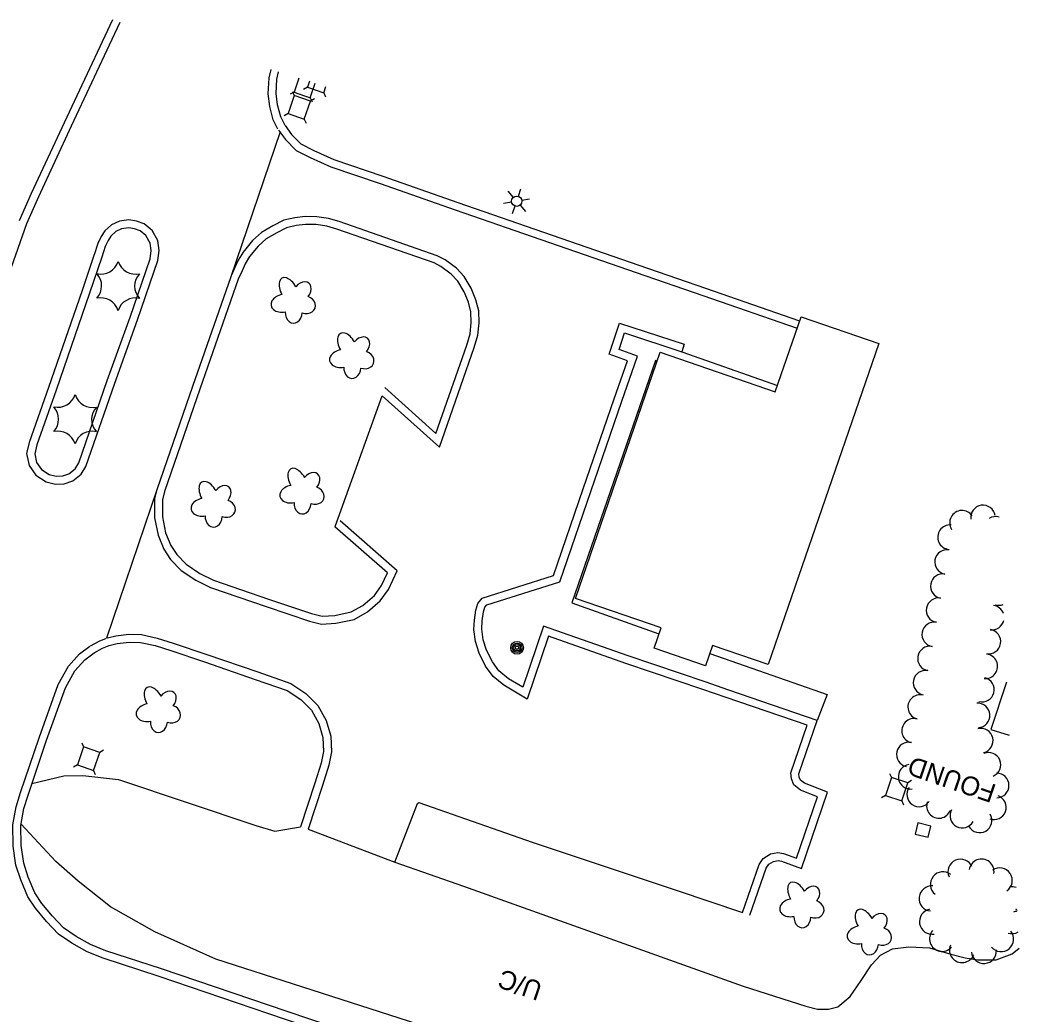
# Model space of a CAD drawing. Extents: x 189384 to 193282, y 256970 to 260388.
# Drawn here: x 192959.1 to 193274.9, y 258429.4 to 258743.6 of the extents above; entities that cross this region are included whole.
import ezdxf

# ---------------------------------------------------------------- set-up
doc = ezdxf.new("R2010")
doc.units = 0
for name, color, linetype in [('E_BLD_Name', 7, 'Continuous'), ('E_BMGRD', 7, 'Continuous'), ('E_DWY', 7, 'Continuous'), ('E_LAND_Vegetation', 7, 'Continuous'), ('E_MISCPROP', 7, 'Continuous'), ('E_MISCPROP_HvyDash', 7, 'Continuous'), ('E_MISCPROP_HvyLine', 7, 'Continuous'), ('E_PATH_Sidewalk', 7, 'Continuous'), ('E_RDWY', 7, 'Continuous'), ('E_UTL_AboveGroundPipe', 7, 'Continuous'), ('Level 21', 7, 'Continuous')]:
    doc.layers.add(name, color=color, linetype=linetype)

# ---------------------------------------------------------------- blocks, each defined once
blk = doc.blocks.new('PED')
at = {"layer": 'E_UTL_AboveGroundPipe'}
for p, q in [((-2.34, 2.71), (-3.29, 3.77)), ((3.06, 2.71), (4.02, 3.77)), ((-3.29, -4.35), (-2.34, -3.29)), ((4.02, -4.35), (3.06, -3.29))]:
    blk.add_line(p, q, dxfattribs=at)
blk.add_lwpolyline([(-2.34, -3.29), (3.06, -3.29), (3.06, 2.71), (-2.34, 2.71)], close=True, dxfattribs=at)
blk = doc.blocks.new('FOUND')
at = {"layer": 'E_BLD_Name'}
blk.add_text('FOUND', height=6, rotation=360, dxfattribs=at).set_placement((0.19, -3))
blk = doc.blocks.new('UCA')
at = {"layer": 'E_BMGRD'}
blk.add_text('U/C', height=6, rotation=359.9999, dxfattribs=at).set_placement((-8.26, -3))
blk = doc.blocks.new('LTP')
at = {"layer": 'E_MISCPROP'}
for p, q in [((-0.78, 1.46), (-1.98, 3.76)), ((0.86, 1.37), (2.22, 3.6)), ((-1.61, 0.09), (-4.22, 0.17)), ((1.66, 0), (4.18, -0.06)), ((-0.86, -1.4), (-2.22, -3.59)), ((0.78, -1.44), (2.02, -3.62))]:
    blk.add_line(p, q, dxfattribs=at)
blk.add_circle((0.02, 0.01), 1.64, dxfattribs=at)
blk = doc.blocks.new('POLE')
at = {"layer": 'E_MISCPROP'}
for radius in [2.02, 1.51, 1.01, 0.504]:
    blk.add_circle((0.03, -0.09), radius, dxfattribs=at)
blk = doc.blocks.new('TREE')
at = {"layer": 'E_LAND_Vegetation'}
for centre, major_axis, ratio in [((-1.07, 3.38), (0.91, -3.32), 0.782863), ((2.88, 1.66), (-3.52, -1.95), 0.691916), ((-3.74, -0.07), (3.29, -0.08), 0.832022), ((-1.48, -3.66), (1.2, 3.24), 0.716896), ((2.54, -2.64), (-3.34, 3.06), 0.560249)]:
    blk.add_ellipse(centre, major_axis=major_axis, ratio=ratio, start_param=1.570796, end_param=4.712389, dxfattribs=at)
blk = doc.blocks.new('PINEL')
at = {"layer": 'E_LAND_Vegetation'}
for centre, start, end in [((-8.23, 7.26), 275.2112, 0.9761), ((2.17, 10.66), 215.2112, 300.9761), ((10.31, 3.35), 155.2112, 240.9761), ((-10.49, -3.45), 335.2112, 60.9761), ((8.05, -7.36), 95.2112, 180.9761), ((-2.35, -10.75), 35.2112, 120.9761)]:
    blk.add_arc(centre, 5.72, start, end, dxfattribs=at)

msp = doc.modelspace()

# ---------------------------------------------------------------- linework, layer by layer
at = {"layer": 'E_DWY'}
for points in [[(193040.86, 258708.77), (193043.02, 258705.78), (193046.4, 258702.38), (193050.86, 258700.08), (193057.41, 258697.16), (193073.02, 258691.87), (193096.65, 258683.56), (193126.53, 258673.21), (193153.92, 258663.74), (193175.01, 258656.45), (193204.76, 258646.13)], [(193042.89, 258710.23), (193044.94, 258707.4), (193047.89, 258704.42), (193051.95, 258702.33), (193058.32, 258699.49), (193073.84, 258694.23), (193097.48, 258685.92), (193127.35, 258675.58), (193154.73, 258666.1), (193175.83, 258658.82), (193205.57, 258648.49)], [(193073.59, 258624.82), (193091.68, 258608.56), (193102.72, 258640.01), (193103.89, 258643.91), (193104.27, 258647.9), (193104.12, 258651.7), (193103.23, 258655.18), (193101.72, 258658.8), (193099.51, 258662.51), (193097.13, 258665.09), (193093.49, 258667.82), (193091.01, 258669.09), (193060.03, 258679.86), (193056.64, 258680.88), (193052.92, 258681.41), (193049.27, 258681.45), (193045.99, 258681.1), (193042.48, 258680.3), (193039.08, 258678.52), (193035.42, 258676.41), (193032.59, 258673.84), (193029.65, 258670.24), (193028.11, 258667.65), (193027.04, 258665.31), (193025.83, 258662.67)], [(193074.44, 258627.42), (193090.57, 258612.92), (193100.34, 258640.78), (193101.42, 258644.4), (193101.77, 258647.97), (193101.63, 258651.34), (193100.85, 258654.38), (193099.48, 258657.67), (193097.49, 258661.01), (193095.45, 258663.23), (193092.16, 258665.69), (193090.02, 258666.79), (193059.26, 258677.49), (193056.1, 258678.43), (193052.73, 258678.92), (193049.39, 258678.95), (193046.4, 258678.63), (193043.35, 258677.93), (193040.28, 258676.33), (193036.9, 258674.38), (193034.41, 258672.11), (193031.7, 258668.8), (193030.32, 258666.48), (193029.31, 258664.27), (193028.1, 258661.63)], [(193187.51, 258461.43), (193192.75, 258476.61), (193194.07, 258478.52), (193196.38, 258479.97), (193198.7, 258480.39), (193200.48, 258480.11), (193204.57, 258478.6), (193211.2, 258498.03), (193205.86, 258500.09), (193203.74, 258501.76), (193202.95, 258503.71), (193202.82, 258505.64), (193207.92, 258520.62), (193182.39, 258529.37), (193174.93, 258531.98), (193150.6, 258540.21), (193126.13, 258548.76), (193119.41, 258528.92), (193112.08, 258533.27), (193108.69, 258536.07), (193106.29, 258539.33), (193104.26, 258543.46), (193103.09, 258547.12), (193102.62, 258550.87), (193102.74, 258553.9), (193103.18, 258556.98), (193103.81, 258559.16), (193105.18, 258560.83), (193127.76, 258567.95), (193137.16, 258595.4), (193146.97, 258623.88), (193151.13, 258635.85), (193145.33, 258637.94), (193148.61, 258647.8), (193169.09, 258641.11), (193168.31, 258638.74)], [(193189.87, 258460.62), (193195.01, 258475.47), (193195.83, 258476.68), (193197.3, 258477.6), (193198.73, 258477.86), (193199.85, 258477.68), (193206.11, 258475.37), (193214.35, 258499.5), (193207.11, 258502.28), (193205.81, 258503.31), (193205.42, 258504.28), (193205.35, 258505.3), (193211.1, 258522.17), (193183.21, 258531.74), (193175.74, 258534.34), (193151.41, 258542.57), (193124.57, 258551.96), (193118.03, 258532.64), (193113.53, 258535.32), (193110.52, 258537.8), (193108.44, 258540.64), (193106.58, 258544.39), (193105.54, 258547.66), (193105.12, 258550.98), (193105.24, 258553.67), (193105.63, 258556.46), (193106.07, 258557.97), (193106.64, 258558.66), (193129.72, 258565.94), (193139.52, 258594.59), (193149.33, 258623.06), (193154.3, 258637.37), (193148.47, 258639.46), (193150.19, 258644.65), (193168.31, 258638.74)], [(193168.31, 258638.74), (193198.52, 258628)], [(193058.74, 258583.49), (193073.59, 258624.82)], [(193002.39, 258595.15), (193001.68, 258592.17), (193001.61, 258586.26), (193002.74, 258580.71), (193004.59, 258576.3), (193006.72, 258573.07), (193010.03, 258569.6), (193014.7, 258566.46), (193019.3, 258564.16), (193036.88, 258558.15), (193050.62, 258553.52), (193054.4, 258552.63), (193058.97, 258552.88), (193064.7, 258554.08), (193068.96, 258556.45), (193073, 258559.97), (193075.58, 258563.52), (193078.31, 258569.43), (193060.33, 258585.29)], [(193004.82, 258594.56), (193004.18, 258591.86), (193004.11, 258586.5), (193005.14, 258581.45), (193006.81, 258577.48), (193008.68, 258574.63), (193011.65, 258571.52), (193015.96, 258568.63), (193020.27, 258566.48), (193037.69, 258560.52), (193051.31, 258555.92), (193054.62, 258555.15), (193058.65, 258555.37), (193063.81, 258556.45), (193067.51, 258558.51), (193071.14, 258561.67), (193073.41, 258564.79), (193075.26, 258568.78), (193058.67, 258583.42)], [(192986.73, 258548.25), (192989.41, 258548.92), (192993.54, 258549.43), (192997.52, 258549.32), (193002.47, 258548.22), (193007.57, 258546.61), (193018.22, 258543.01), (193034.26, 258537.49), (193044.73, 258533.88), (193049.52, 258530.71), (193053.31, 258526.86), (193055.86, 258522.14), (193057.33, 258517.23), (193057.57, 258512.19), (193056.78, 258507.99), (193054.71, 258501.56), (193050.16, 258487.77)], [(192987.34, 258545.82), (192989.87, 258546.45), (192993.66, 258546.93), (192997.22, 258546.83), (193001.82, 258545.81), (193006.79, 258544.23), (193017.42, 258540.64), (193033.45, 258535.13), (193043.61, 258531.62), (193047.93, 258528.77), (193051.28, 258525.36), (193053.53, 258521.18), (193054.85, 258516.81), (193055.06, 258512.37), (193054.35, 258508.61), (193052.33, 258502.33), (193047.79, 258488.55)], [(192962.88, 258502.22), (192973, 258504.65), (192978.93, 258504.75), (192990.3, 258503.46), (193033.65, 258488.93), (193039.7, 258487.15), (193047.79, 258488.55)], [(193050.16, 258487.77), (193077.58, 258477.32), (193084.78, 258495.94), (193085.19, 258496.21), (193120.99, 258483.68), (193166.85, 258468.42), (193187.51, 258461.43)], [(193262.76, 258365.49), (193256.5, 258369.17), (193223.73, 258381.22), (193097.33, 258422.17), (193021.06, 258446.72), (193001.69, 258455.3), (192987.72, 258463.21), (192977.49, 258471.37), (192970.43, 258477.57), (192959.45, 258489.39)], [(193077.58, 258477.32), (193099.29, 258469.76), (193187.74, 258438.2), (193207.55, 258431.82), (193211.23, 258430.9), (193214.7, 258430.84), (193217.69, 258431.61), (193221.53, 258434.9), (193224.97, 258439.9), (193228.26, 258444.89), (193231.1, 258447.97), (193234.87, 258449.96), (193240.04, 258450.58), (193246.57, 258450.28), (193253.36, 258448.27), (193257.92, 258447.12), (193261.87, 258446.51), (193267.66, 258446.45), (193272.75, 258448.37), (193274.92, 258450.12)]]:
    msp.add_lwpolyline(points, dxfattribs=at)
at = {"layer": 'E_LAND_Vegetation'}
for centre, radius, start, end in [((193256.87, 258584.67), 3.88, 32.7828, 212.7828), ((193263.52, 258586.34), 3.88, 8.4981, 188.4981), ((193253.1, 258580.11), 3.88, 84.9855, 264.9855), ((193267.54, 258582.74), 3.88, 74.305, 122.2509), ((193252.17, 258572.26), 3.88, 79.9631, 259.9631), ((193250.81, 258564.63), 3.88, 79.9631, 259.9631), ((193249.47, 258557), 3.88, 79.9631, 259.9631), ((193268.53, 258562.44), 3.88, 251.9249, 290.2786), ((193266.34, 258554.68), 3.88, 18.9924, 82.6965), ((193248.11, 258549.36), 3.88, 79.9631, 259.9631), ((193266.34, 258554.68), 3.88, 262.6965, 346.3239), ((193265.24, 258547.07), 3.88, 260.6345, 80.6345), ((193246.76, 258541.73), 3.88, 79.9631, 259.9631), ((193264.27, 258539.26), 3.88, 264.4097, 84.4097), ((193245.37, 258534.09), 3.88, 79.4256, 259.4256), ((193263.18, 258531.88), 3.88, 255.9144, 75.9144), ((193243.67, 258526.41), 3.88, 75.699, 255.699), ((193261.82, 258523.75), 3.88, 273.7323, 93.7323), ((193241.75, 258518.9), 3.88, 75.699, 255.699), ((193262.84, 258515.78), 3.88, 283.3865, 103.3865), ((193240.07, 258511.4), 3.88, 77.6423, 257.6423), ((193265.26, 258508.15), 3.88, 292.1683, 112.1683), ((193240.64, 258504.35), 3.88, 97.4635, 277.4635), ((193267.86, 258501.61), 3.88, 270.7184, 90.7184), ((193243.34, 258498.78), 3.88, 145.4966, 325.4966), ((193249.59, 258495.14), 3.88, 160.1041, 340.1041), ((193266.98, 258494.69), 3.88, 249.7676, 69.7676), ((193256.97, 258492.06), 3.88, 151.9053, 331.9053), ((193262.45, 258490.56), 3.88, 210.2964, 30.2964), ((193256.42, 258474.32), 3.97, 24.0138, 204.0138), ((193263.05, 258474.37), 3.97, 351.0524, 171.0524), ((193250.85, 258470.34), 3.97, 51.46, 231.46), ((193268.81, 258471.56), 3.97, 304.3057, 124.3057), ((193247.3, 258465.89), 3.97, 84.1091, 264.1091), ((193272.61, 258465.6), 3.97, 69.105, 99.0453), ((193247.4, 258458.55), 3.97, 100.7122, 280.7122), ((193272.61, 258465.6), 3.97, 279.0453, 296.2113), ((193272.68, 258458.72), 3.97, 65.1082, 71.722), ((193250.6, 258453.12), 3.97, 138.7273, 318.7273), ((193269.27, 258453.05), 3.97, 219.5694, 39.5694), ((193272.68, 258458.72), 3.97, 251.722, 300.208), ((193256.91, 258449.57), 3.97, 157.6804, 337.6804), ((193263.8, 258449.29), 3.97, 184.8788, 4.8788)]:
    msp.add_arc(centre, radius, start, end, dxfattribs=at)
at = {"layer": 'E_MISCPROP_HvyDash'}
msp.add_lwpolyline([(193271.01, 258534.29), (193266.05, 258519.34), (193271.79, 258517.53)], dxfattribs=at)
at = {"layer": 'E_MISCPROP_HvyLine'}
for points in [[(193230.58, 258641.28), (193230.58, 258641.28), (193195.67, 258539.81), (193178.04, 258545.87), (193178.04, 258545.87), (193178.04, 258545.87), (193175.81, 258539.38), (193175.81, 258539.38), (193159.53, 258544.98), (193161.75, 258551.42), (193134.72, 258560.72), (193161.49, 258638.54), (193197.84, 258626.03), (193197.84, 258626.03), (193206, 258649.74), (193206, 258649.74), (193206, 258649.74)], [(193242.07, 258486.25), (193246.19, 258485.22), (193247.07, 258488.72), (193242.95, 258489.76)]]:
    msp.add_lwpolyline(points, close=True, dxfattribs=at)
at = {"layer": 'E_PATH_Sidewalk'}
for points in [[(193160.53, 258635.75), (193160.04, 258635.91), (193133.52, 258559.31), (193161.11, 258549.58)], [(193177.18, 258543.36), (193214.28, 258530.38), (193211.1, 258522.17)]]:
    msp.add_lwpolyline(points, dxfattribs=at)
at = {"layer": 'E_RDWY'}
for points in [[(192990.71, 258742.85), (192988.17, 258737.41), (192975.32, 258710.06), (192964.96, 258687.74), (192961.2, 258679.16), (192956.31, 258665.33)], [(192988.31, 258743.6), (192985.91, 258738.47), (192973.05, 258711.11), (192962.68, 258688.77), (192958.87, 258680.08)], [(193040.65, 258709.11), (193039.18, 258712.06), (193038.08, 258716.25), (193037.55, 258720.22), (193037.83, 258725.3), (193038.48, 258727.99)], [(193042.89, 258710.23), (193041.53, 258712.94), (193040.54, 258716.74), (193040.05, 258720.31), (193040.31, 258724.94), (193040.87, 258727.25)], [(193041.35, 258708.27), (193025.74, 258662.45)], [(192978.75, 258658.07), (192968.17, 258627.39), (192962.03, 258610), (192961.22, 258606.5), (192962.04, 258602.76), (192964.07, 258599.69), (192967.34, 258597.55), (192970.3, 258596.9), (192973.13, 258596.98), (192975.79, 258597.92), (192978.45, 258600.05), (192979.96, 258602.49), (192989.05, 258628.76), (192996.27, 258648.83), (193002.7, 258667.53), (193003.16, 258670.74), (193002.72, 258673.91), (193000.88, 258677.06), (192998.38, 258679.14), (192995.97, 258679.99), (192993.53, 258680.45), (192990.52, 258679.97), (192988.01, 258678.83), (192985.94, 258676.9), (192984.78, 258675.11), (192983.71, 258672.91), (192982.57, 258669.4)], [(192981.12, 258657.26), (192970.53, 258626.56), (192964.44, 258609.3), (192963.78, 258606.48), (192964.38, 258603.75), (192965.87, 258601.5), (192968.32, 258599.9), (192970.54, 258599.41), (192972.67, 258599.47), (192974.56, 258600.14), (192976.55, 258601.74), (192977.69, 258603.57), (192986.7, 258629.59), (192993.91, 258649.66), (193000.26, 258668.12), (193000.63, 258670.74), (193000.31, 258673.07), (192998.94, 258675.42), (192997.12, 258676.94), (192995.32, 258677.57), (192993.49, 258677.92), (192991.25, 258677.56), (192989.41, 258676.73), (192987.87, 258675.28), (192986.96, 258673.88), (192986.03, 258671.97), (192984.95, 258668.63)], [(192982.58, 258669.43), (192978.75, 258658.06)], [(192984.95, 258668.63), (192981.12, 258657.26)], [(193025.74, 258662.45), (193013.61, 258627.72), (193002.46, 258595.38)], [(193028.1, 258661.63), (193015.97, 258626.9), (193004.82, 258594.56)], [(193002.46, 258595.38), (192986.46, 258548.16)], [(192981.35, 258545.76), (192984.11, 258547.27), (192986.46, 258548.16)], [(193071.08, 258418.18), (193042.72, 258427.75), (193003.08, 258441.22), (192985.41, 258446.99), (192980.31, 258449.03), (192975.53, 258451.77), (192971.28, 258454.63), (192967.49, 258458.6), (192964, 258462.77), (192961.58, 258466.45), (192959.35, 258471.75), (192957.83, 258476.43), (192956.98, 258482.43), (192956.86, 258489.17), (192957.93, 258494.87), (192959.27, 258499.33), (192965.15, 258516.71), (192971.18, 258533.56), (192974.46, 258539.31), (192977.95, 258543.18), (192981.19, 258545.68)], [(193071.08, 258418.18), (193071.88, 258420.55), (193043.52, 258430.11), (193003.87, 258443.59), (192986.26, 258449.34), (192981.4, 258451.29), (192976.85, 258453.9), (192972.9, 258456.55), (192969.36, 258460.27), (192966.01, 258464.26), (192963.8, 258467.63), (192961.69, 258472.62), (192960.28, 258477), (192959.48, 258482.63), (192959.37, 258488.96), (192960.37, 258494.28), (192961.65, 258498.58), (192967.51, 258515.89), (192973.46, 258532.51), (192976.5, 258537.83), (192979.65, 258541.34), (192982.55, 258543.57)], [(192982.55, 258543.57), (192985.16, 258544.99), (192987.34, 258545.82)]]:
    msp.add_lwpolyline(points, dxfattribs=at)
at = {"layer": 'Level 21'}
for p, q in [((193045.77, 258720.8), (193044.53, 258720.1)), ((193050, 258722.34), (193048.75, 258721.65)), ((193055.11, 258720.59), (193055.67, 258719.28)), ((193050.88, 258719.04), (193051.44, 258717.73))]:
    msp.add_line(p, q, dxfattribs=at)
for points in [[(193047.3, 258725.25), (193045.77, 258720.8), (193050.88, 258719.04), (193052.46, 258723.64)], [(193050.64, 258724.21), (193050, 258722.34), (193055.11, 258720.59), (193055.8, 258722.61)]]:
    msp.add_lwpolyline(points, dxfattribs=at)

# ---------------------------------------------------------------- block references
at = {"layer": 'E_BLD_Name', "rotation": 161.0632924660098}
msp.add_blockref('FOUND', (193267.29, 258498.78), dxfattribs=at)
at = {"layer": 'E_BMGRD', "rotation": 161.0632951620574}
msp.add_blockref('UCA', (193115.91, 258439.01), dxfattribs=at)
at = {"layer": 'E_LAND_Vegetation'}
for name, p, rotation in [('PINEL', (192990.04, 258659.48), 161.72865532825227), ('TREE', (193045.71, 258654.72), 161.72865433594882), ('TREE', (193064.21, 258637.26), 161.72865400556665), ('PINEL', (192976.44, 258617.35), 161.7286555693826), ('TREE', (193048.48, 258594.42), 161.72865428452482), ('TREE', (193020.39, 258590.27), 161.7286547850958), ('TREE', (193003.06, 258525.32), 161.72865509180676), ('TREE', (193206.49, 258463.63), 161.7286514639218), ('TREE', (193227.82, 258455.03), 161.72865108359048)]:
    msp.add_blockref(name, p, dxfattribs=dict(at, rotation=rotation))
at = {"layer": 'E_MISCPROP'}
for name, p, rotation in [('LTP', (193116.14, 258686.29), 72.07820739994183), ('POLE', (193116.16, 258545.13), 72.07820739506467)]:
    msp.add_blockref(name, p, dxfattribs=dict(at, rotation=rotation))
at = {"layer": 'E_UTL_AboveGroundPipe'}
for p, rotation in [((193047.64, 258715.61), 161.06329638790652), ((192981.02, 258509.7), 161.06329756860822), ((193236.47, 258500.05), 161.728650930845)]:
    msp.add_blockref('PED', p, dxfattribs=dict(at, rotation=rotation))

doc.saveas('drawing.dxf')
